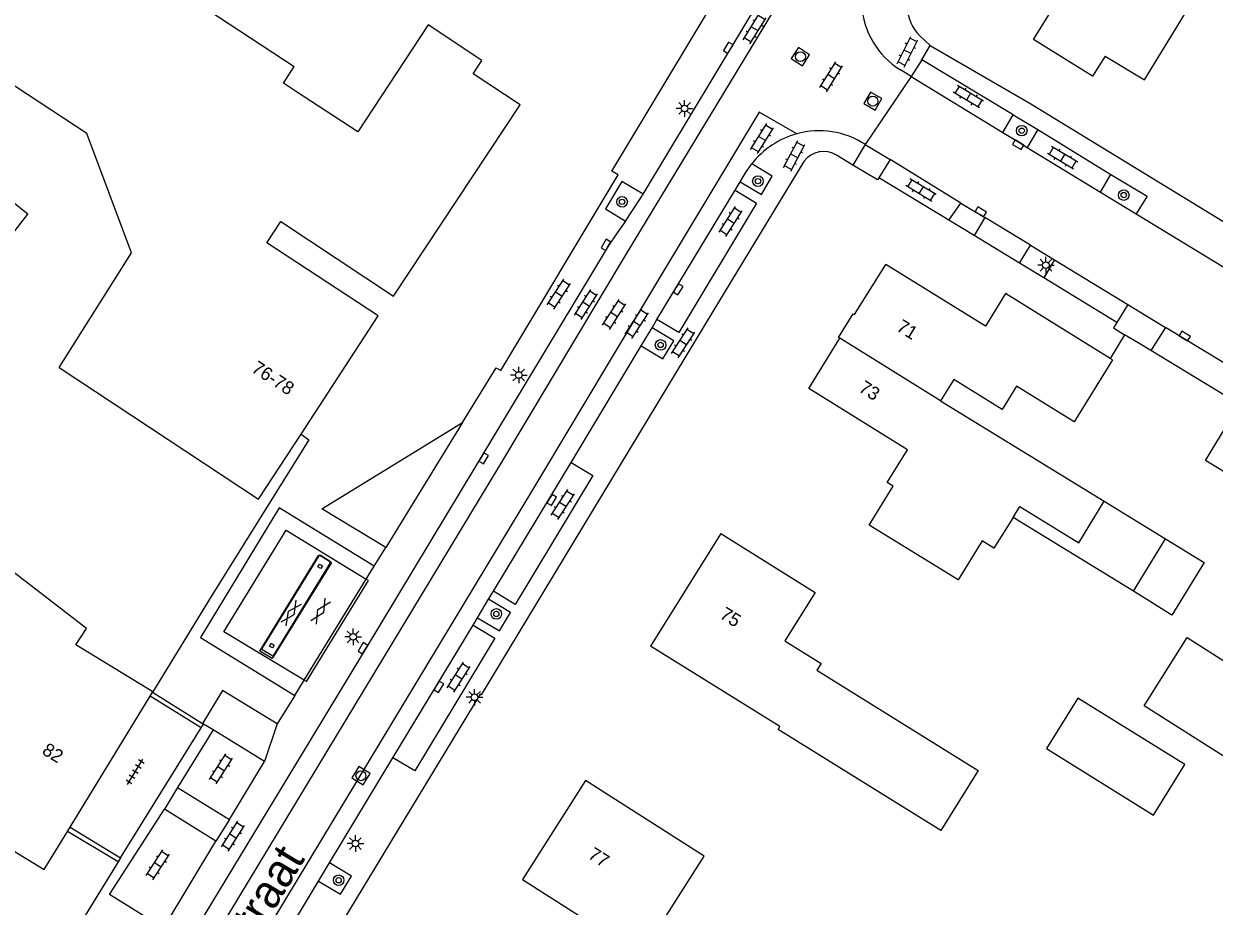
# Model space of a CAD drawing. Extents: x 136000 to 141014, y 402000 to 403500.
# Drawn here: x 137612.8 to 137702.6, y 402059.3 to 402125.9 of the extents above; entities that cross this region are included whole.
import ezdxf

# ---------------------------------------------------------------- set-up
doc = ezdxf.new("R2010")
doc.units = 0
for name, color, linetype in [('gg-afsc-hekwerk', 7, 'Continuous'), ('gg-afsc-muur', 7, 'Continuous'), ('gg-anno-huisnummerreeks BGT', 7, 'Continuous'), ('gg-anno-openbare ruimte label', 7, 'Continuous'), ('gg-bbg-bijgebouw', 7, 'Continuous'), ('gg-bbg-gedigitaliseerde bebouwing', 7, 'Continuous'), ('gg-bbg-gedigitaliseerde bijgebouw', 7, 'Continuous'), ('gg-bbg-hoofdgebouw', 7, 'Continuous'), ('gg-bbg-luifel en loopbrug', 7, 'Continuous'), ('gg-bbg-pilaar overkapping', 7, 'Continuous'), ('gg-bbg-tussenscheiding', 7, 'Continuous'), ('gg-knt-verharding', 7, 'Continuous'), ('gg-knt-verharding nz', 7, 'Continuous'), ('gt-grn-vlakafsluiter', 7, 'Continuous'), ('gt-grn-weggrens', 7, 'Continuous'), ('gt-symb-boom', 7, 'Continuous'), ('gt-symb-gesloten verharding', 7, 'Continuous'), ('gt-symb-klinker verharding', 7, 'Continuous'), ('gt-symb-kolk', 7, 'Continuous'), ('gt-symb-lichtmast', 7, 'Continuous'), ('gt-symb-rioolschacht', 7, 'Continuous'), ('gt-symb-tegel verharding', 7, 'Continuous')]:
    doc.layers.add(name, color=color, linetype=linetype)

# ---------------------------------------------------------------- blocks, each defined once
blk = doc.blocks.new('gt0-KOLK')
at = {"layer": 'gt-symb-kolk'}
blk.add_lwpolyline([(0, 0), (0.375, 0), (0.375, 0.4), (-0.375, 0.4), (-0.375, 0), (0, 0)], dxfattribs=at)
blk = doc.blocks.new('gt0-LMAST')
at = {"layer": 'gt-symb-lichtmast'}
for p, q in [((-0.182, 0.173), (-0.447, 0.438)), ((-0.005, 0.246), (-0.005, 0.621)), ((0.172, 0.173), (0.437, 0.438)), ((-0.255, -0.004), (-0.63, -0.004)), ((-0.182, -0.181), (-0.447, -0.446)), ((-0.005, -0.254), (-0.005, -0.629)), ((0.437, -0.446), (0.172, -0.181)), ((0.245, -0.004), (0.62, -0.004))]:
    blk.add_line(p, q, dxfattribs=at)
blk.add_circle((-0.005, -0.004), 0.25, dxfattribs=at)
blk = doc.blocks.new('gt0-BOOM')
at = {"layer": 'gt-symb-boom'}
for radius in [0.4, 0.2]:
    blk.add_circle((0, 0), radius, dxfattribs=at)
blk = doc.blocks.new('gt0-KL1')
at = {"layer": 'gt-symb-klinker verharding'}
for p, q in [((-1.15, 0.3), (1.15, 0.3)), ((-1, -0.3), (-1, 0.3)), ((-0.5, 0.3), (-0.5, 0.45)), ((0, -0.3), (0, 0.3)), ((0.5, 0.3), (0.5, 0.45)), ((1, -0.3), (1, 0.3)), ((-1.15, -0.3), (1.15, -0.3)), ((-0.5, -0.45), (-0.5, -0.3)), ((0.5, -0.45), (0.5, -0.3))]:
    blk.add_line(p, q, dxfattribs=at)
blk = doc.blocks.new('gt0-RS')
at = {"layer": 'gt-symb-rioolschacht'}
blk.add_lwpolyline([(-0.5, -0.5), (0.5, -0.5), (0.5, 0.5), (-0.5, 0.5)], close=True, dxfattribs=at)
blk.add_circle((0, 0), 0.375, dxfattribs=at)
blk = doc.blocks.new('gt0-GESVH1')
at = {"layer": 'gt-symb-gesloten verharding'}
for p, q in [((-0.992, -0.261), (0.008, 0.239)), ((0.008, -0.261), (-0.992, 0.239)), ((0.008, 0.239), (1.008, -0.261)), ((1.008, 0.239), (0.008, -0.261))]:
    blk.add_line(p, q, dxfattribs=at)
blk = doc.blocks.new('gt0-TEG1')
at = {"layer": 'gt-symb-tegel verharding'}
for p, q in [((-1.125, 0), (1.125, 0)), ((-0.9, -0.25), (-0.9, 0.25)), ((-0.45, -0.25), (-0.45, 0.25)), ((0, -0.25), (0, 0.25)), ((0.45, -0.25), (0.45, 0.25)), ((0.9, -0.25), (0.9, 0.25))]:
    blk.add_line(p, q, dxfattribs=at)

msp = doc.modelspace()

# ---------------------------------------------------------------- linework, layer by layer
at = {"layer": 'gg-afsc-hekwerk'}
msp.add_lwpolyline([(137633.677, 402094.922), (137634.266, 402094.483), (137626.89, 402082.67), (137622.49, 402075.47)], dxfattribs=at)
at = {"layer": 'gg-afsc-muur'}
for p, q in [((137695.82, 402102.411), (137694.737, 402100.627)), ((137696.839, 402101.792), (137695.82, 402102.411)), ((137697.793, 402101.212), (137696.839, 402101.792)), ((137711.934, 402092.624), (137697.793, 402101.212)), ((137626.137, 402072.759), (137622.296, 402075.152)), ((137622.477, 402075.448), (137626.235, 402073.098)), ((137626.137, 402072.759), (137626.316, 402073.047)), ((137626.235, 402073.098), (137626.316, 402073.047)), ((137619.886, 402062.658), (137616.057, 402064.945)), ((137616.258, 402065.274), (137620.061, 402062.944)), ((137620.061, 402062.944), (137619.886, 402062.658))]:
    msp.add_line(p, q, dxfattribs=at)
at = {"layer": 'gg-bbg-bijgebouw'}
msp.add_lwpolyline([(137610.408, 402108.139), (137613.072, 402111.501), (137604.153, 402118.568), (137601.797, 402115.595)], dxfattribs=at)
at = {"layer": 'gg-bbg-gedigitaliseerde bebouwing'}
for p, q in [((137681.938, 402097.436), (137694.283, 402089.851)), ((137687.398, 402088.639), (137685.962, 402086.32))]:
    msp.add_line(p, q, dxfattribs=at)
for points in [[(137617.522, 402117.588), (137583.571, 402139.887), (137590.599, 402150.587), (137633.156, 402122.635)], [(137697.31, 402121.63), (137701.098, 402127.816), (137700.62, 402128.113), (137702.415, 402131.006)], [(137643.259, 402125.791), (137637.951, 402117.709), (137633.247, 402120.798)], [(137633.247, 402120.798), (137632.341, 402121.393), (137633.156, 402122.635)], [(137694.91, 402100.52), (137692.019, 402095.848), (137687.673, 402098.54), (137686.577, 402096.771), (137682.927, 402099.032), (137681.938, 402097.436)], [(137603.674, 402090.923), (137598.057, 402081.724), (137605.914, 402076.953), (137601.868, 402070.289), (137608.423, 402066.31), (137608.128, 402065.824), (137614.3, 402062.07)], [(137685.962, 402086.32), (137685.058, 402086.875), (137683.249, 402083.93), (137676.541, 402088.052), (137678.351, 402090.996), (137677.899, 402091.274)], [(137687.398, 402088.639), (137687.908, 402089.463), (137692.363, 402086.726), (137694.283, 402089.851)], [(137672.462, 402082.973), (137670.186, 402079.315), (137672.921, 402077.613), (137672.603, 402077.101), (137684.766, 402069.532), (137681.949, 402065.006), (137669.672, 402072.646), (137669.799, 402072.851), (137660.05, 402078.92)], [(137650.385, 402061.312), (137659.345, 402055.62), (137664.09, 402063.088), (137655.13, 402068.78)]]:
    msp.add_lwpolyline(points, dxfattribs=at)
at = {"layer": 'gg-bbg-gedigitaliseerde bijgebouw'}
msp.add_line((137696.478, 402083.06), (137698.906, 402087.011), dxfattribs=at)
for points in [[(137703.483, 402095.494), (137705.876, 402094.041), (137704.318, 402091.477), (137701.925, 402092.93), (137703.483, 402095.494)], [(137698.906, 402087.011), (137701.818, 402085.221), (137699.39, 402081.27), (137696.478, 402083.06)], [(137700.364, 402069.992), (137692.299, 402075.012), (137689.921, 402071.191), (137697.987, 402066.172), (137700.364, 402069.992)]]:
    msp.add_lwpolyline(points, dxfattribs=at)
at = {"layer": 'gg-bbg-hoofdgebouw'}
for p, q in [((137694.339, 402123.439), (137697.31, 402121.63)), ((137640.64, 402105.33), (137650.21, 402119.76)), ((137633.677, 402094.922), (137639.504, 402103.849)), ((137694.91, 402100.52), (137694.737, 402100.627)), ((137617.476, 402080.253), (137603.674, 402090.923)), ((137665.34, 402087.42), (137660.05, 402078.92)), ((137665.34, 402087.42), (137672.462, 402082.973)), ((137616.258, 402065.274), (137622.296, 402075.152)), ((137622.296, 402075.152), (137622.477, 402075.448)), ((137622.477, 402075.448), (137622.49, 402075.47)), ((137655.13, 402068.78), (137650.385, 402061.312)), ((137614.3, 402062.07), (137616.057, 402064.945)), ((137616.057, 402064.945), (137616.258, 402065.274))]:
    msp.add_line(p, q, dxfattribs=at)
for points in [[(137694.339, 402123.439), (137693.4, 402121.924), (137688.938, 402124.691), (137691.705, 402129.153), (137693.192, 402128.231)], [(137650.21, 402119.76), (137646.67, 402122.096), (137647.329, 402123.094), (137643.259, 402125.791)], [(137615.414, 402099.954), (137620.874, 402108.582), (137617.522, 402117.588)], [(137639.504, 402103.849), (137631.098, 402109.336), (137632.156, 402110.956), (137640.64, 402105.33)], [(137674.33, 402102.161), (137674.242, 402102.215), (137675.344, 402103.982), (137675.425, 402103.932), (137677.8, 402107.72)], [(137694.737, 402100.627), (137686.83, 402105.52), (137685.32, 402103.07), (137677.8, 402107.72)], [(137677.899, 402091.274), (137679.436, 402093.741), (137671.98, 402098.353), (137674.33, 402102.161)], [(137615.414, 402099.954), (137630.47, 402090.008), (137633.677, 402094.922)], [(137622.49, 402075.47), (137616.67, 402079.03), (137617.476, 402080.253)], [(137697.289, 402074.429), (137700.532, 402079.584), (137713.477, 402071.365), (137710.212, 402066.224), (137697.289, 402074.429)]]:
    msp.add_lwpolyline(points, dxfattribs=at)
at = {"layer": 'gg-bbg-luifel en loopbrug'}
for p, q in [((137694.283, 402089.851), (137698.906, 402087.011)), ((137696.478, 402083.06), (137687.398, 402088.639))]:
    msp.add_line(p, q, dxfattribs=at)
for points in [[(137633.91, 402076.364), (137627.857, 402079.998), (137632.544, 402087.679), (137638.6, 402083.982)], [(137633.91, 402076.364), (137634.098, 402076.251), (137638.758, 402083.886), (137638.6, 402083.982)]]:
    msp.add_lwpolyline(points, dxfattribs=at)
at = {"layer": 'gg-bbg-pilaar overkapping'}
for points in [[(137635.08, 402085.116), (137635.293, 402084.985), (137635.163, 402084.772), (137634.95, 402084.902), (137635.08, 402085.116)], [(137631.303, 402078.926), (137631.433, 402079.14), (137631.646, 402079.009), (137631.516, 402078.796), (137631.303, 402078.926)]]:
    msp.add_lwpolyline(points, dxfattribs=at)
at = {"layer": 'gg-bbg-tussenscheiding'}
msp.add_line((137681.938, 402097.436), (137674.33, 402102.161), dxfattribs=at)
at = {"layer": 'gg-knt-verharding'}
for p, q in [((137659.479, 402113.005), (137681.501, 402149.587)), ((137680.332, 402124.984), (137681.152, 402124.229)), ((137680.505, 402123.158), (137681.152, 402124.229)), ((137679.721, 402121.901), (137678.905, 402122.401)), ((137687.403, 402119.006), (137680.505, 402123.158)), ((137688.732, 402119.823), (137710.129, 402106.77)), ((137686.617, 402117.668), (137687.403, 402119.006)), ((137687.403, 402119.006), (137689.273, 402117.886)), ((137689.273, 402117.886), (137688.476, 402116.539)), ((137689.273, 402117.886), (137694.789, 402114.502)), ((137676.238, 402116.776), (137675.319, 402115.213)), ((137676.238, 402116.776), (137678.12, 402115.631)), ((137675.319, 402115.213), (137674.089, 402115.956)), ((137678.12, 402115.631), (137677.284, 402114.255)), ((137682.558, 402111.049), (137677.284, 402114.255)), ((137694.001, 402113.178), (137694.789, 402114.502)), ((137666.436, 402113.319), (137666.82, 402113.953)), ((137660.534, 402103.562), (137666.436, 402113.319)), ((137694.001, 402113.178), (137696.701, 402111.528)), ((137682.558, 402111.049), (137683.465, 402112.341)), ((137683.465, 402112.341), (137685.282, 402111.269)), ((137684.456, 402109.895), (137682.558, 402111.049)), ((137685.282, 402111.269), (137684.456, 402109.895)), ((137688.728, 402109.168), (137685.282, 402111.269)), ((137696.701, 402111.528), (137703.294, 402107.516)), ((137687.896, 402107.804), (137684.456, 402109.895)), ((137687.896, 402107.804), (137688.728, 402109.168)), ((137689.711, 402106.701), (137687.896, 402107.804)), ((137695.232, 402103.345), (137689.711, 402106.701)), ((137696.067, 402104.692), (137695.232, 402103.345)), ((137696.067, 402104.692), (137698.901, 402102.965)), ((137660.161, 402102.941), (137660.534, 402103.562)), ((137659.341, 402101.575), (137660.161, 402102.941)), ((137713.041, 402094.346), (137698.901, 402102.965)), ((137654.062, 402092.785), (137659.341, 402101.575)), ((137648.2, 402083.065), (137654.062, 402092.785)), ((137639.198, 402084.954), (137640.069, 402086.37)), ((137638.6, 402083.982), (137639.198, 402084.954)), ((137633.91, 402076.364), (137638.6, 402083.982)), ((137647.832, 402082.456), (137648.2, 402083.065)), ((137646.993, 402081.066), (137647.832, 402082.456)), ((137646.658, 402080.511), (137646.993, 402081.066)), ((137640.61, 402070.5), (137646.658, 402080.511)), ((137633.195, 402075.202), (137633.91, 402076.364)), ((137633.195, 402075.202), (137631.886, 402073.075)), ((137627.033, 402072.618), (137626.316, 402073.047)), ((137620.061, 402062.944), (137626.137, 402072.759)), ((137627.033, 402072.618), (137624.342, 402068.251)), ((137635.824, 402062.576), (137640.61, 402070.5)), ((137619.886, 402062.658), (137615.817, 402056.091)), ((137634.996, 402061.206), (137635.824, 402062.576)), ((137627.897, 402049.444), (137634.996, 402061.206))]:
    msp.add_line(p, q, dxfattribs=at)
for points in [[(137645.86, 402095.798), (137648.39, 402099.922), (137648.739, 402099.722), (137657.609, 402114.482), (137657.124, 402114.762), (137670.023, 402136.196), (137679.209, 402151.395)], [(137681.152, 402124.229), (137688.141, 402120.183), (137688.732, 402119.823)], [(137671.626, 402115.49), (137664.749, 402104.178), (137647.275, 402075.252), (137647.18, 402075.31), (137633.664, 402052.97), (137606.123, 402007.606)], [(137666.82, 402113.953), (137668.423, 402112.981), (137669.219, 402114.365), (137667.682, 402115.297)], [(137666.82, 402113.953), (137667.274, 402114.702), (137667.682, 402115.297)], [(137677.284, 402114.255), (137677.183, 402114.087), (137675.319, 402115.213)], [(137694.789, 402114.502), (137697.514, 402112.875), (137696.701, 402111.528)], [(137659.479, 402113.005), (137657.882, 402113.967), (137656.646, 402111.909), (137658.169, 402110.991)], [(137658.169, 402110.991), (137659.226, 402112.586), (137659.479, 402113.005)], [(137658.169, 402110.991), (137657.53, 402110.096), (137656.859, 402109.086), (137638.519, 402078.661), (137625.917, 402057.876), (137602.225, 402018.599)], [(137659.341, 402101.575), (137660.985, 402100.587), (137661.811, 402101.95), (137660.161, 402102.941)], [(137695.232, 402103.345), (137694.974, 402102.928), (137695.82, 402102.411)], [(137640.069, 402086.37), (137635.234, 402089.283), (137645.86, 402095.798)], [(137639.198, 402084.954), (137632.033, 402089.364), (137626.101, 402079.569), (137633.195, 402075.202)], [(137631.505, 402077.982), (137630.561, 402078.548), (137634.997, 402085.767), (137635.127, 402085.803), (137635.91, 402085.308), (137635.941, 402085.194), (137631.505, 402077.982)], [(137630.726, 402078.752), (137630.737, 402078.681), (137631.541, 402078.188), (137631.603, 402078.201), (137635.902, 402085.207), (137635.889, 402085.263), (137635.085, 402085.76), (137635.025, 402085.743), (137630.726, 402078.752)], [(137646.993, 402081.066), (137648.648, 402080.066), (137649.475, 402081.464), (137647.832, 402082.456)], [(137631.886, 402073.075), (137627.749, 402075.589), (137626.235, 402073.098)], [(137623.307, 402057.652), (137619.231, 402060.187), (137623.36, 402066.627)], [(137634.996, 402061.206), (137636.641, 402060.213), (137637.475, 402061.579), (137635.824, 402062.576)]]:
    msp.add_lwpolyline(points, dxfattribs=at)
for centre, radius, start, end in [((137682.841, 402127.361), 3.456, 147.51279, 223.44452), ((137682.029, 402127.573), 6.042, 182.66616, 238.87122), ((137672.792, 402111.338), 6.464, 105.30139, 142.23398), ((137672.761, 402111.353), 6.442, 57.33737, 105.07505), ((137673.105, 402114.417), 1.827, 57.38555, 144.04191)]:
    msp.add_arc(centre, radius, start, end, dxfattribs=at)
at = {"layer": 'gg-knt-verharding nz'}
for p, q in [((137680.505, 402123.158), (137679.721, 402121.901)), ((137679.721, 402121.901), (137686.617, 402117.668)), ((137688.476, 402116.539), (137694.001, 402113.178)), ((137683.465, 402112.341), (137678.12, 402115.631)), ((137688.728, 402109.168), (137690.539, 402108.063)), ((137690.539, 402108.063), (137689.711, 402106.701)), ((137690.539, 402108.063), (137696.067, 402104.692)), ((137698.901, 402102.965), (137697.793, 402101.212)), ((137645.86, 402095.798), (137640.069, 402086.37)), ((137631.886, 402073.075), (137630.912, 402070.221)), ((137630.912, 402070.221), (137627.033, 402072.618)), ((137628.269, 402065.856), (137630.912, 402070.221)), ((137624.342, 402068.251), (137628.269, 402065.856)), ((137627.257, 402064.215), (137623.36, 402066.627)), ((137628.269, 402065.856), (137627.257, 402064.215)), ((137623.307, 402057.652), (137627.257, 402064.215))]:
    msp.add_line(p, q, dxfattribs=at)
for points in [[(137691.073, 402162.952), (137680.026, 402144.674), (137673.616, 402133.999), (137667.128, 402123.243), (137658.129, 402108.383), (137648.585, 402092.418), (137606.54, 402022.921), (137603.458, 402017.855)], [(137671.086, 402117.573), (137668.251, 402119.208), (137660.796, 402106.828), (137651.204, 402090.839), (137629.777, 402055.337), (137606.105, 402016.257)], [(137686.617, 402117.668), (137687.894, 402116.913), (137688.476, 402116.539)], [(137666.436, 402113.319), (137668.036, 402112.349), (137662.174, 402102.577), (137660.534, 402103.562)], [(137654.062, 402092.785), (137655.697, 402091.803), (137649.837, 402082.076), (137648.2, 402083.065)], [(137646.658, 402080.511), (137648.294, 402079.523), (137642.25, 402069.509), (137640.61, 402070.5)]]:
    msp.add_lwpolyline(points, dxfattribs=at)
at = {"layer": 'gt-grn-vlakafsluiter'}
msp.add_line((137624.342, 402068.251), (137623.36, 402066.627), dxfattribs=at)
at = {"layer": 'gt-grn-weggrens'}
msp.add_line((137679.721, 402121.901), (137676.238, 402116.776), dxfattribs=at)

# ---------------------------------------------------------------- block references
at = {"layer": 'gt-symb-boom'}
for p in [(137688.055, 402117.805), (137668.152, 402113.996), (137657.901, 402112.44), (137695.752, 402112.946), (137660.805, 402101.642), (137648.412, 402081.354), (137636.515, 402061.266)]:
    msp.add_blockref('gt0-BOOM', p, dxfattribs=at)
at = {"layer": 'gt-symb-gesloten verharding'}
for p, rotation in [((137632.914, 402081.422), 55.18164551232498), ((137635.167, 402081.559), -121.87781648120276)]:
    msp.add_blockref('gt0-GESVH1', p, dxfattribs=dict(at, rotation=rotation))
at = {"layer": 'gt-symb-klinker verharding'}
for p, rotation in [((137667.901, 402125.488), 58.12218352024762), ((137679.441, 402123.752), 63.434948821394), ((137673.672, 402121.873), 58.12218352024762), ((137684.031, 402120.375), 148.86920085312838), ((137668.458, 402117.215), 58.12218352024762), ((137670.892, 402115.897), 62.2307873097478), ((137691.137, 402115.759), 148.8692008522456), ((137680.452, 402113.321), 148.8692008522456), ((137666.096, 402110.96), 57.24756055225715), ((137653.132, 402105.47), 57.24756054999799), ((137655.178, 402104.702), 57.24756055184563), ((137657.309, 402103.935), 57.24756055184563), ((137659.014, 402103.253), 57.24756055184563), ((137662.509, 402101.804), 57.24756055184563), ((137653.429, 402089.607), 57.24756055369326), ((137645.566, 402076.589), 57.4541066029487), ((137627.644, 402069.666), 57.454106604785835), ((137628.545, 402064.588), 57.326722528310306), ((137622.87, 402062.421), 57.4541066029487)]:
    msp.add_blockref('gt0-KL1', p, dxfattribs=dict(at, rotation=rotation))
at = {"layer": 'gt-symb-kolk'}
for p, rotation in [((137666.08, 402123.961), 58.92967125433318), ((137687.894, 402116.913), 149.41129925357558), ((137684.865, 402111.517), -31.46487302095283), ((137656.859, 402109.086), 58.933835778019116), ((137661.964, 402105.942), -120.99004978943), ((137700.253, 402102.139), -31.46487302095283), ((137647.285, 402093.192), -121.10630715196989), ((137652.42, 402090.052), -121.13537485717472), ((137638.519, 402078.661), 58.770512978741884), ((137643.905, 402075.954), -121.13537485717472)]:
    msp.add_blockref('gt0-KOLK', p, dxfattribs=dict(at, rotation=rotation))
at = {"layer": 'gt-symb-lichtmast'}
for p in [(137662.621, 402119.487), (137689.889, 402107.664), (137650.107, 402099.38), (137637.609, 402079.623), (137646.773, 402075.068), (137637.783, 402064.034)]:
    msp.add_blockref('gt0-LMAST', p, dxfattribs=at)
at = {"layer": 'gt-symb-rioolschacht'}
for p, rotation in [((137671.36, 402123.39), 56.96124717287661), ((137676.821, 402120.037), 150.23209669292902), ((137638.196, 402069.149), 58.7165606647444)]:
    msp.add_blockref('gt0-RS', p, dxfattribs=dict(at, rotation=rotation))
at = {"layer": 'gt-symb-tegel verharding', "rotation": 58.58402124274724}
msp.add_blockref('gt0-TEG1', (137621.162, 402069.445), dxfattribs=at)

# ---------------------------------------------------------------- texts
at = {"layer": 'gg-anno-huisnummerreeks BGT'}
for s, rotation, p in [('71', 328.2, (137678.531, 402102.777)), ('76-78', 326.8, (137629.868, 402099.674)), ('73', 328.2, (137675.681, 402098.177)), ('75', 328.1, (137665.196, 402081.089)), ('82', 328.5, (137614.06, 402070.838)), ('77', 327.6, (137655.26, 402062.974))]:
    msp.add_text(s, height=1, rotation=rotation, dxfattribs=at).set_placement(p)
at = {"layer": 'gg-anno-openbare ruimte label'}
msp.add_text('Slimstraat', height=2.5, rotation=58.8, dxfattribs=at).set_placement((137626.305, 402050.167))

doc.saveas('drawing.dxf')
